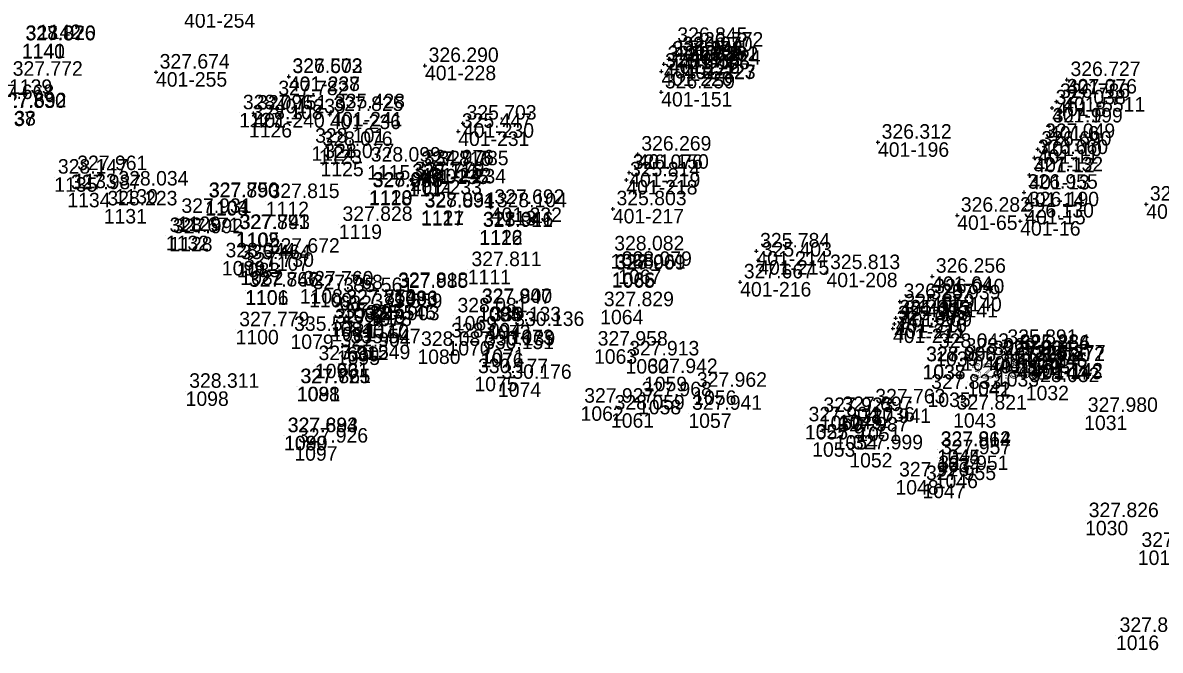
# Model space of a CAD drawing. Extents: x -829398 to -819400, y -1074439 to -1067977.
# Drawn here: x -823946.7 to -823852.5, y -1070149.6 to -1070097.7 of the extents above; entities that cross this region are included whole.
import ezdxf

# ---------------------------------------------------------------- set-up
doc = ezdxf.new("R2010")
doc.units = 0
for name, color, linetype in [('Vrstva 60', 7, 'Continuous'), ('Vrstva 61', 7, 'Continuous'), ('Čísla bodů_doměření_2012', 7, 'Continuous')]:
    doc.layers.add(name, color=color, linetype=linetype)

# ---------------------------------------------------------------- blocks, each defined once
blk = doc.blocks.new('BOD')
at = {"layer": 'Čísla bodů_doměření_2012'}
for p, q in [((-0.15, 0), (0.15, 0)), ((0, -0.15), (0, 0.15))]:
    blk.add_line(p, q, dxfattribs=at)

msp = doc.modelspace()

# ---------------------------------------------------------------- linework, layer by layer
at = {"layer": 'Vrstva 60'}
for p, q in [((-823945.445, -1070097.813), (-823945.445, -1070097.813)), ((-823928.773, -1070105.119), (-823928.773, -1070105.119)), ((-823927.974, -1070105.951), (-823927.974, -1070105.951)), ((-823922.795, -1070107.882), (-823922.795, -1070107.882)), ((-823922.181, -1070108.146), (-823922.181, -1070108.146)), ((-823922.042, -1070109.155), (-823922.042, -1070109.155)), ((-823918.185, -1070109.441), (-823918.185, -1070109.441)), ((-823944.09, -1070110.442), (-823944.09, -1070110.442)), ((-823942.489, -1070110.149), (-823942.489, -1070110.149)), ((-823939.084, -1070111.425), (-823939.084, -1070111.425)), ((-823914.752, -1070110.82), (-823914.752, -1070110.82)), ((-823943.008, -1070111.727), (-823943.008, -1070111.727)), ((-823931.576, -1070112.369), (-823931.576, -1070112.369)), ((-823918.04, -1070111.571), (-823918.04, -1070111.571)), ((-823918.01, -1070111.511), (-823918.01, -1070111.511)), ((-823939.993, -1070113.068), (-823939.993, -1070113.068)), ((-823931.608, -1070112.411), (-823931.608, -1070112.411)), ((-823926.573, -1070112.462), (-823926.573, -1070112.462)), ((-823913.73, -1070113.189), (-823913.73, -1070113.189)), ((-823913.725, -1070113.248), (-823913.725, -1070113.248)), ((-823907.753, -1070113.226), (-823907.753, -1070113.226)), ((-823933.863, -1070113.687), (-823933.863, -1070113.687)), ((-823929.073, -1070115.031), (-823929.073, -1070115.031)), ((-823929.017, -1070115.01), (-823929.017, -1070115.01)), ((-823920.528, -1070114.35), (-823920.528, -1070114.35)), ((-823908.908, -1070114.843), (-823908.908, -1070114.843)), ((-823908.879, -1070114.804), (-823908.879, -1070114.804)), ((-823934.846, -1070115.276), (-823934.846, -1070115.276)), ((-823934.562, -1070115.371), (-823934.562, -1070115.371)), ((-823926.556, -1070116.983), (-823926.556, -1070116.983)), ((-823898.027, -1070116.792), (-823898.027, -1070116.792)), ((-823930.212, -1070117.366), (-823930.212, -1070117.366)), ((-823928.966, -1070117.512), (-823928.966, -1070117.512)), ((-823928.69, -1070118.151), (-823928.69, -1070118.151)), ((-823909.852, -1070118.091), (-823909.852, -1070118.091)), ((-823897.932, -1070118.38), (-823897.932, -1070118.38)), ((-823897.922, -1070118.314), (-823897.922, -1070118.314)), ((-823897.406, -1070118.069), (-823897.406, -1070118.069)), ((-823928.286, -1070119.774), (-823928.286, -1070119.774)), ((-823928.268, -1070119.804), (-823928.268, -1070119.804)), ((-823923.767, -1070119.695), (-823923.767, -1070119.695)), ((-823915.915, -1070119.817), (-823915.915, -1070119.817)), ((-823915.914, -1070119.888), (-823915.914, -1070119.888)), ((-823922.991, -1070120.001), (-823922.991, -1070120.001)), ((-823920.481, -1070120.234), (-823920.481, -1070120.234)), ((-823920.215, -1070121.204), (-823920.215, -1070121.204)), ((-823920.202, -1070121.237), (-823920.202, -1070121.237)), ((-823918.058, -1070121.552), (-823918.058, -1070121.552)), ((-823909.002, -1070121.184), (-823909.002, -1070121.184)), ((-823908.973, -1070121.138), (-823908.973, -1070121.138)), ((-823898.889, -1070121.406), (-823898.889, -1070121.406)), ((-823921.267, -1070122.415), (-823921.267, -1070122.415)), ((-823918.59, -1070122.511), (-823918.59, -1070122.511)), ((-823918.293, -1070122.569), (-823918.293, -1070122.569)), ((-823911.009, -1070121.916), (-823911.009, -1070121.916)), ((-823908.232, -1070122.653), (-823908.232, -1070122.653)), ((-823929.075, -1070123.063), (-823929.075, -1070123.063)), ((-823924.532, -1070123.447), (-823924.532, -1070123.447)), ((-823921.148, -1070122.825), (-823921.148, -1070122.825)), ((-823906.309, -1070123.044), (-823906.309, -1070123.044)), ((-823919.862, -1070124.473), (-823919.862, -1070124.473)), ((-823911.532, -1070123.989), (-823911.532, -1070123.989)), ((-823920.69, -1070124.768), (-823920.69, -1070124.768)), ((-823914.025, -1070124.687), (-823914.025, -1070124.687)), ((-823908.808, -1070124.957), (-823908.808, -1070124.957)), ((-823908.718, -1070124.652), (-823908.718, -1070124.652)), ((-823899.401, -1070124.667), (-823899.401, -1070124.667)), ((-823896.79, -1070125.481), (-823896.79, -1070125.481)), ((-823871.145, -1070124.852), (-823871.145, -1070124.852)), ((-823868.938, -1070125.246), (-823868.938, -1070125.246)), ((-823922.509, -1070125.866), (-823922.509, -1070125.866)), ((-823920.714, -1070125.787), (-823920.714, -1070125.787)), ((-823872.213, -1070125.944), (-823872.213, -1070125.944)), ((-823872.197, -1070125.967), (-823872.197, -1070125.967)), ((-823909.305, -1070126.944), (-823909.305, -1070126.944)), ((-823907.356, -1070127.414), (-823907.356, -1070127.414)), ((-823895.266, -1070126.939), (-823895.266, -1070126.939)), ((-823868.495, -1070127.379), (-823868.495, -1070127.379)), ((-823868.494, -1070127.319), (-823868.494, -1070127.319)), ((-823866.129, -1070126.555), (-823866.129, -1070126.555)), ((-823933.215, -1070128.156), (-823933.215, -1070128.156)), ((-823924.021, -1070127.774), (-823924.021, -1070127.774)), ((-823923.985, -1070127.772), (-823923.985, -1070127.772)), ((-823891.186, -1070128.073), (-823891.186, -1070128.073)), ((-823871.789, -1070128.244), (-823871.789, -1070128.244)), ((-823863.655, -1070127.684), (-823863.655, -1070127.684)), ((-823895.757, -1070128.851), (-823895.757, -1070128.851)), ((-823900.515, -1070129.389), (-823900.515, -1070129.389)), ((-823897.997, -1070129.957), (-823897.997, -1070129.957)), ((-823891.588, -1070129.976), (-823891.588, -1070129.976)), ((-823880.712, -1070130.158), (-823880.712, -1070130.158)), ((-823879.136, -1070130.08), (-823879.136, -1070130.08)), ((-823876.414, -1070129.448), (-823876.414, -1070129.448)), ((-823869.671, -1070129.958), (-823869.671, -1070129.958)), ((-823858.821, -1070130.151), (-823858.821, -1070130.151)), ((-823881.939, -1070130.93), (-823881.939, -1070130.93)), ((-823877.604, -1070131.065), (-823877.604, -1070131.065)), ((-823925.071, -1070131.833), (-823925.071, -1070131.833)), ((-823925.048, -1070131.825), (-823925.048, -1070131.825)), ((-823879.471, -1070131.768), (-823879.471, -1070131.768)), ((-823924.21, -1070132.688), (-823924.21, -1070132.688)), ((-823881.337, -1070132.359), (-823881.337, -1070132.359)), ((-823871.005, -1070132.985), (-823871.005, -1070132.985)), ((-823870.994, -1070132.957), (-823870.994, -1070132.957)), ((-823878.264, -1070133.249), (-823878.264, -1070133.249)), ((-823870.967, -1070133.652), (-823870.967, -1070133.652)), ((-823871.193, -1070134.96), (-823871.193, -1070134.96)), ((-823874.445, -1070135.489), (-823874.445, -1070135.489)), ((-823872.215, -1070135.786), (-823872.215, -1070135.786)), ((-823858.744, -1070138.856), (-823858.744, -1070138.856)), ((-823854.378, -1070141.313), (-823854.378, -1070141.313)), ((-823856.187, -1070148.347), (-823856.187, -1070148.347))]:
    msp.add_line(p, q, dxfattribs=at)

# ---------------------------------------------------------------- block references
for p in [(-823892.805, -1070099.545), (-823891.491, -1070099.935), (-823913.397, -1070101.211), (-823893.611, -1070101.082), (-823893.212, -1070100.678), (-823893.179, -1070100.662), (-823892.383, -1070100.308), (-823891.92, -1070101.103), (-823891.9, -1070101.132), (-823935.665, -1070101.748), (-823924.67, -1070102.104), (-823924.67, -1070102.126), (-823893.82, -1070101.68), (-823860.254, -1070102.37), (-823925.836, -1070103.954), (-823893.838, -1070103.39), (-823860.552, -1070103.813), (-823861.479, -1070104.709), (-823861.12, -1070104.183), (-823927.589, -1070105.144), (-823921.278, -1070105.257), (-823921.154, -1070105.035), (-823910.643, -1070106.653), (-823910.259, -1070105.971), (-823861.728, -1070106.209), (-823875.891, -1070107.55), (-823862.358, -1070107.492), (-823895.787, -1070108.535), (-823862.663, -1070108.124), (-823913.785, -1070109.674), (-823862.944, -1070108.822), (-823914.579, -1070110.656), (-823914.008, -1070109.8), (-823912.58, -1070109.751), (-823896.492, -1070110.052), (-823863.355, -1070110.251), (-823896.723, -1070110.667), (-823863.795, -1070111.691), (-823907.952, -1070112.941), (-823897.841, -1070113.06), (-823863.692, -1070113.136), (-823853.679, -1070112.675), (-823869.333, -1070113.594), (-823864.117, -1070114.072), (-823885.952, -1070116.55), (-823885.809, -1070117.304), (-823887.302, -1070119.106), (-823880.157, -1070118.337), (-823871.404, -1070118.637), (-823874.073, -1070120.731), (-823871.853, -1070120.839), (-823871.534, -1070120.338), (-823873.997, -1070121.599), (-823874.534, -1070122.573), (-823874.416, -1070122.088), (-823874.649, -1070122.952), (-823865.477, -1070124.525), (-823866.655, -1070125.468), (-823865.882, -1070125.433), (-823864.452, -1070124.936), (-823864.443, -1070125.007), (-823864.413, -1070125.994), (-823863.206, -1070125.94), (-823863.152, -1070125.808)]:
    msp.add_blockref('BOD', p, dxfattribs=at)

# ---------------------------------------------------------------- texts
for s, p in [('401-254', (-823933.343, -1070098.073)), ('1142', (-823945.445, -1070099.013)), ('1140', (-823946.782, -1070100.618)), ('1141', (-823946.753, -1070100.584)), ('401-225', (-823892.805, -1070100.745)), ('401-224', (-823891.491, -1070101.135)), ('401-221', (-823893.611, -1070102.282)), ('401-226', (-823893.212, -1070101.878)), ('401-222', (-823893.179, -1070101.862)), ('401-195', (-823892.383, -1070101.508)), ('401-223', (-823891.92, -1070102.303)), ('401-255', (-823935.665, -1070102.948)), ('401-228', (-823913.397, -1070102.411)), ('401-220', (-823893.82, -1070102.88)), ('401-227', (-823891.9, -1070102.332)), ('1139', (-823947.833, -1070103.545)), ('401-238', (-823924.67, -1070103.304)), ('401-237', (-823924.67, -1070103.326)), ('401-7', (-823860.254, -1070103.57)), ('401-151', (-823893.838, -1070104.59)), ('401-5511', (-823860.552, -1070105.013)), ('401-239', (-823925.836, -1070105.154)), ('401-9', (-823861.479, -1070105.909)), ('401-8', (-823861.12, -1070105.383)), ('1137', (-823949.233, -1070106.207)), ('1138', (-823949.183, -1070106.154)), ('1127', (-823928.773, -1070106.319)), ('401-240', (-823927.589, -1070106.344)), ('401-236', (-823921.278, -1070106.457)), ('401-241', (-823921.154, -1070106.235)), ('1126', (-823927.974, -1070107.151)), ('401-231', (-823910.643, -1070107.853)), ('401-230', (-823910.259, -1070107.171)), ('401-6', (-823861.728, -1070107.409)), ('401-196', (-823875.891, -1070108.75)), ('401-10', (-823862.358, -1070108.692)), ('1124', (-823922.795, -1070109.082)), ('1123', (-823922.181, -1070109.346)), ('401-150', (-823895.787, -1070109.735)), ('401-11', (-823862.663, -1070109.324)), ('1125', (-823922.042, -1070110.355)), ('1115', (-823918.185, -1070110.641)), ('401-12', (-823862.944, -1070110.022)), ('1135', (-823944.09, -1070111.642)), ('1133', (-823942.489, -1070111.349)), ('401-235', (-823914.008, -1070111)), ('401-242', (-823913.785, -1070110.874)), ('401-234', (-823912.58, -1070110.951)), ('401-219', (-823896.492, -1070111.252)), ('401-13', (-823863.355, -1070111.451)), ('1130', (-823939.084, -1070112.625)), ('1114', (-823914.752, -1070112.02)), ('401-233', (-823914.579, -1070111.856)), ('401-218', (-823896.723, -1070111.867)), ('1134', (-823943.008, -1070112.927)), ('1104', (-823931.576, -1070113.569)), ('1118', (-823918.04, -1070112.771)), ('1120', (-823918.01, -1070112.711)), ('401-14', (-823863.795, -1070112.891)), ('1131', (-823939.993, -1070114.268)), ('1103', (-823931.608, -1070113.611)), ('1112', (-823926.573, -1070113.662)), ('1121', (-823913.73, -1070114.389)), ('1117', (-823913.725, -1070114.448)), ('401-232', (-823907.952, -1070114.141)), ('1113', (-823907.753, -1070114.426)), ('401-217', (-823897.841, -1070114.26)), ('401-15', (-823863.692, -1070114.336)), ('401-17', (-823853.679, -1070113.875)), ('1129', (-823933.863, -1070114.887)), ('401-65', (-823869.333, -1070114.794)), ('401-16', (-823864.117, -1070115.272)), ('1102', (-823929.073, -1070116.231)), ('1105', (-823929.017, -1070116.21)), ('1119', (-823920.528, -1070115.55)), ('1116', (-823908.908, -1070116.043)), ('1122', (-823908.879, -1070116.004)), ('1132', (-823934.846, -1070116.476)), ('1128', (-823934.562, -1070116.571)), ('1107', (-823926.556, -1070118.183)), ('1068', (-823898.027, -1070117.992)), ('401-214', (-823885.952, -1070117.75)), ('1099', (-823930.212, -1070118.566)), ('1083', (-823928.966, -1070118.712)), ('401-215', (-823885.809, -1070118.504)), ('1082', (-823928.69, -1070119.351)), ('1111', (-823909.852, -1070119.291)), ('1065', (-823897.932, -1070119.58)), ('1066', (-823897.922, -1070119.514)), ('1067', (-823897.406, -1070119.269)), ('401-208', (-823880.157, -1070119.537)), ('401-64', (-823871.404, -1070119.837)), ('1101', (-823928.286, -1070120.974)), ('1106', (-823928.268, -1070121.004)), ('1108', (-823923.767, -1070120.895)), ('1086', (-823915.915, -1070121.017)), ('1093', (-823915.914, -1070121.088)), ('401-216', (-823887.302, -1070120.306)), ('1109', (-823922.991, -1070121.201)), ('632', (-823920.481, -1070121.434)), ('401-213', (-823874.073, -1070121.931)), ('401-141', (-823871.853, -1070122.039)), ('401-140', (-823871.534, -1070121.538)), ('1087', (-823920.215, -1070122.404)), ('1092', (-823920.202, -1070122.437)), ('1078', (-823918.058, -1070122.752)), ('1094', (-823909.002, -1070122.384)), ('1085', (-823908.973, -1070122.338)), ('1064', (-823898.889, -1070122.606)), ('401-209', (-823873.997, -1070122.799)), ('1084', (-823921.267, -1070123.615)), ('1077', (-823918.59, -1070123.711)), ('1110', (-823918.293, -1070123.769)), ('1069', (-823911.009, -1070123.116)), ('1072', (-823908.232, -1070123.853)), ('401-211', (-823874.534, -1070123.773)), ('401-210', (-823874.416, -1070123.288)), ('1100', (-823929.075, -1070124.263)), ('1079', (-823924.532, -1070124.647)), ('1081', (-823921.148, -1070124.025)), ('1073', (-823906.309, -1070124.244)), ('401-212', (-823874.649, -1070124.152)), ('630', (-823919.862, -1070125.673)), ('1070', (-823911.532, -1070125.189)), ('1071', (-823908.718, -1070125.852)), ('401-147', (-823865.477, -1070125.725)), ('1095', (-823920.69, -1070125.968)), ('1080', (-823914.025, -1070125.887)), ('1076', (-823908.808, -1070126.157)), ('1063', (-823899.401, -1070125.867)), ('1060', (-823896.79, -1070126.681)), ('1039', (-823871.145, -1070126.052)), ('1040', (-823868.938, -1070126.446)), ('401-149', (-823866.655, -1070126.668)), ('401-148', (-823865.882, -1070126.633)), ('401-145', (-823864.452, -1070126.136)), ('401-146', (-823864.443, -1070126.207)), ('1096', (-823922.509, -1070127.066)), ('631', (-823920.714, -1070126.987)), ('1038', (-823872.213, -1070127.144)), ('1037', (-823872.197, -1070127.167)), ('401-144', (-823864.413, -1070127.194)), ('401-143', (-823863.206, -1070127.14)), ('401-142', (-823863.152, -1070127.008)), ('1075', (-823909.305, -1070128.144)), ('1074', (-823907.356, -1070128.614)), ('1059', (-823895.266, -1070128.139)), ('1042', (-823868.495, -1070128.579)), ('1041', (-823868.494, -1070128.519)), ('1033', (-823866.129, -1070127.755)), ('1098', (-823933.215, -1070129.356)), ('1088', (-823924.021, -1070128.974)), ('1091', (-823923.985, -1070128.972)), ('1056', (-823891.186, -1070129.273)), ('1035', (-823871.789, -1070129.444)), ('1032', (-823863.655, -1070128.884)), ('1058', (-823895.757, -1070130.051)), ('1062', (-823900.515, -1070130.589)), ('1061', (-823897.997, -1070131.157)), ('1057', (-823891.588, -1070131.176)), ('1050', (-823880.712, -1070131.358)), ('1049', (-823879.136, -1070131.28)), ('1036', (-823876.414, -1070130.648)), ('1043', (-823869.671, -1070131.158)), ('1031', (-823858.821, -1070131.351)), ('1055', (-823881.939, -1070132.13)), ('1051', (-823877.604, -1070132.265)), ('1089', (-823925.071, -1070133.033)), ('1090', (-823925.048, -1070133.025)), ('1054', (-823879.471, -1070132.968)), ('1097', (-823924.21, -1070133.888)), ('1053', (-823881.337, -1070133.559)), ('1045', (-823871.005, -1070134.185)), ('1044', (-823870.994, -1070134.157)), ('1052', (-823878.264, -1070134.449)), ('1034', (-823870.967, -1070134.852)), ('1046', (-823871.193, -1070136.16)), ('1048', (-823874.445, -1070136.689)), ('1047', (-823872.215, -1070136.986)), ('1030', (-823858.744, -1070140.056)), ('1017', (-823854.378, -1070142.513)), ('1016', (-823856.187, -1070149.547))]:
    msp.add_text(s, height=1.2, dxfattribs=at).set_placement(p)
at = {"layer": 'Vrstva 61'}
for s, p in [('327.876', (-823946.482, -1070099.118)), ('328.020', (-823946.453, -1070099.084)), ('326.845', (-823892.505, -1070099.245)), ('326.198', (-823892.912, -1070100.378)), ('326.942', (-823892.879, -1070100.362)), ('326.970', (-823892.083, -1070100.008)), ('326.772', (-823891.191, -1070099.635)), ('326.290', (-823913.097, -1070100.911)), ('326.037', (-823893.311, -1070100.782)), ('326.861', (-823891.62, -1070100.803)), ('326.282', (-823891.6, -1070100.832)), ('327.772', (-823947.533, -1070102.045)), ('327.674', (-823935.365, -1070101.448)), ('326.503', (-823924.37, -1070101.804)), ('327.672', (-823924.37, -1070101.826)), ('326.072', (-823893.52, -1070101.38)), ('326.727', (-823859.954, -1070102.07)), ('326.259', (-823893.538, -1070103.09)), ('327.668', (-823949.902, -1070103.972)), ('327.782', (-823925.536, -1070103.654)), ('326.786', (-823860.82, -1070103.883)), ('327.076', (-823860.252, -1070103.513)), ('327.830', (-823948.933, -1070104.707)), ('327.692', (-823948.883, -1070104.654)), ('328.096', (-823928.473, -1070104.819)), ('327.751', (-823927.289, -1070104.844)), ('327.825', (-823920.978, -1070104.957)), ('335.428', (-823920.854, -1070104.735)), ('327.038', (-823861.179, -1070104.409)), ('328.108', (-823927.674, -1070105.651)), ('325.703', (-823909.959, -1070105.671)), ('327.199', (-823861.428, -1070105.909)), ('325.447', (-823910.343, -1070106.353)), ('328.101', (-823922.495, -1070107.582)), ('328.076', (-823921.881, -1070107.846)), ('326.312', (-823875.591, -1070107.25)), ('326.690', (-823862.363, -1070107.824)), ('327.049', (-823862.058, -1070107.192)), ('328.077', (-823921.742, -1070108.855)), ('326.269', (-823895.487, -1070108.235)), ('326.660', (-823862.644, -1070108.522)), ('328.099', (-823917.885, -1070109.141)), ('327.816', (-823913.708, -1070109.5)), ('334.976', (-823913.485, -1070109.374)), ('327.785', (-823912.28, -1070109.451)), ('326.076', (-823896.192, -1070109.752)), ('328.147', (-823943.79, -1070110.142)), ('327.961', (-823942.189, -1070109.849)), ('328.116', (-823914.452, -1070110.52)), ('327.779', (-823914.279, -1070110.356)), ('325.814', (-823896.423, -1070110.367)), ('327.132', (-823863.055, -1070109.951)), ('327.987', (-823942.708, -1070111.427)), ('328.034', (-823938.784, -1070111.125)), ('327.898', (-823917.74, -1070111.271)), ('328.048', (-823917.71, -1070111.211)), ('326.955', (-823863.495, -1070111.391)), ('327.890', (-823931.308, -1070112.111)), ('327.750', (-823931.276, -1070112.069)), ('327.815', (-823926.273, -1070112.162)), ('327.692', (-823907.652, -1070112.641)), ('326.631', (-823853.379, -1070112.375)), ('328.223', (-823939.693, -1070112.768)), ('327.931', (-823933.563, -1070113.387)), ('328.034', (-823913.43, -1070112.889)), ('327.891', (-823913.425, -1070112.948)), ('328.104', (-823907.453, -1070112.926)), ('325.803', (-823897.541, -1070112.76)), ('326.282', (-823869.033, -1070113.294)), ('326.190', (-823863.392, -1070112.836)), ('327.828', (-823920.228, -1070114.05)), ('327.911', (-823908.608, -1070114.543)), ('328.046', (-823908.579, -1070114.504)), ('326.130', (-823863.817, -1070113.772)), ('328.671', (-823934.546, -1070114.976)), ('327.992', (-823934.262, -1070115.071)), ('327.891', (-823928.773, -1070114.731)), ('327.743', (-823928.717, -1070114.71)), ('325.784', (-823885.652, -1070116.25)), ('328.044', (-823929.912, -1070117.066)), ('335.464', (-823928.666, -1070117.212)), ('327.672', (-823926.256, -1070116.683)), ('328.082', (-823897.727, -1070116.492)), ('325.403', (-823885.509, -1070117.004)), ('327.730', (-823928.39, -1070117.851)), ('327.811', (-823909.552, -1070117.791)), ('327.909', (-823897.632, -1070118.08)), ('328.061', (-823897.622, -1070118.014)), ('328.079', (-823897.106, -1070117.769)), ('325.813', (-823879.857, -1070118.037)), ('327.667', (-823887.002, -1070118.806)), ('326.256', (-823871.104, -1070118.337)), ('327.866', (-823927.986, -1070119.474)), ('327.747', (-823927.968, -1070119.504)), ('327.760', (-823923.467, -1070119.395)), ('327.768', (-823922.691, -1070119.701)), ('335.561', (-823920.181, -1070119.934)), ('327.818', (-823915.615, -1070119.517)), ('327.985', (-823915.614, -1070119.588)), ('326.040', (-823871.234, -1070120.038)), ('327.759', (-823919.915, -1070120.904)), ('327.874', (-823919.902, -1070120.937)), ('327.947', (-823908.702, -1070120.884)), ('327.800', (-823908.673, -1070120.838)), ('327.829', (-823898.589, -1070121.106)), ('326.207', (-823873.773, -1070120.431)), ('325.939', (-823871.553, -1070120.539)), ('335.559', (-823917.758, -1070121.252)), ('328.081', (-823910.709, -1070121.616)), ('325.305', (-823874.116, -1070121.788)), ('325.859', (-823873.697, -1070121.299)), ('327.779', (-823928.775, -1070122.763)), ('335.295', (-823920.967, -1070122.115)), ('327.843', (-823920.848, -1070122.525)), ('335.545', (-823918.29, -1070122.211)), ('327.903', (-823917.993, -1070122.269)), ('330.133', (-823907.932, -1070122.353)), ('330.136', (-823906.009, -1070122.744)), ('327.663', (-823874.349, -1070122.652)), ('325.308', (-823874.234, -1070122.273)), ('335.553', (-823924.232, -1070123.147)), ('328.094', (-823911.232, -1070123.689)), ('327.904', (-823920.39, -1070124.468)), ('335.547', (-823919.562, -1070124.173)), ('328.087', (-823913.725, -1070124.387)), ('330.151', (-823908.508, -1070124.657)), ('330.139', (-823908.418, -1070124.352)), ('327.958', (-823899.101, -1070124.367)), ('328.043', (-823870.845, -1070124.552)), ('325.891', (-823865.177, -1070124.225)), ('325.884', (-823864.152, -1070124.636)), ('325.266', (-823864.143, -1070124.707)), ('327.912', (-823922.209, -1070125.566)), ('335.549', (-823920.414, -1070125.487)), ('327.913', (-823896.49, -1070125.181)), ('327.998', (-823871.913, -1070125.644)), ('328.000', (-823871.897, -1070125.667)), ('328.069', (-823868.638, -1070124.946)), ('327.592', (-823866.355, -1070125.168)), ('325.864', (-823865.582, -1070125.133)), ('325.730', (-823864.113, -1070125.694)), ('325.272', (-823862.906, -1070125.64)), ('325.877', (-823862.852, -1070125.508)), ('330.177', (-823909.005, -1070126.644)), ('327.942', (-823894.966, -1070126.639)), ('328.051', (-823865.829, -1070126.255)), ('327.725', (-823923.721, -1070127.474)), ('327.861', (-823923.685, -1070127.472)), ('330.176', (-823907.056, -1070127.114)), ('327.853', (-823868.195, -1070127.079)), ('328.006', (-823868.194, -1070127.019)), ('328.032', (-823863.355, -1070127.384)), ('328.311', (-823932.915, -1070127.856)), ('327.968', (-823895.457, -1070128.551)), ('327.962', (-823890.886, -1070127.773)), ('327.833', (-823871.489, -1070127.944)), ('327.927', (-823900.215, -1070129.089)), ('327.763', (-823876.114, -1070129.148)), ('328.059', (-823897.697, -1070129.657)), ('327.941', (-823891.288, -1070129.676)), ('327.923', (-823880.412, -1070129.858)), ('327.697', (-823878.836, -1070129.78)), ('327.821', (-823869.371, -1070129.658)), ('327.980', (-823858.521, -1070129.851)), ('327.904', (-823881.639, -1070130.63)), ('327.987', (-823879.171, -1070131.468)), ('327.941', (-823877.304, -1070130.765)), ('327.684', (-823924.771, -1070131.533)), ('327.893', (-823924.748, -1070131.525)), ('327.926', (-823923.91, -1070132.388)), ('327.977', (-823881.037, -1070132.059)), ('327.999', (-823877.964, -1070132.949)), ('327.964', (-823870.705, -1070132.685)), ('327.812', (-823870.694, -1070132.657)), ('327.957', (-823870.667, -1070133.352)), ('327.926', (-823874.145, -1070135.189)), ('327.951', (-823870.893, -1070134.66)), ('327.955', (-823871.915, -1070135.486)), ('327.826', (-823858.444, -1070138.556)), ('327.834', (-823854.078, -1070141.013)), ('327.826', (-823855.887, -1070148.047))]:
    msp.add_text(s, height=1.2, dxfattribs=at).set_placement(p)

doc.saveas('drawing.dxf')
